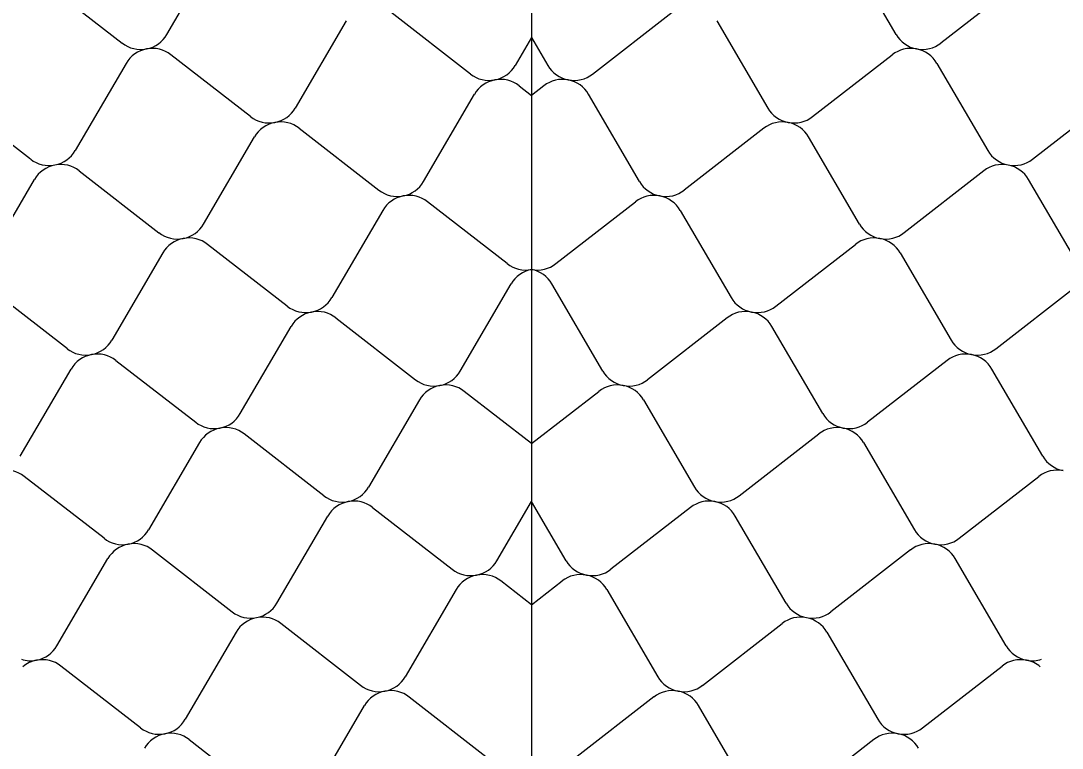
# Model space of a CAD drawing. Extents: x 638850 to 644908, y 297188 to 298900.
# Drawn here: x 644289.73 to 644322.69, y 297498.7 to 297521.71 of the extents above; entities that cross this region are included whole.
import ezdxf

# ---------------------------------------------------------------- set-up
doc = ezdxf.new("R2010")
doc.units = 0
doc.layers.add('3', color=7, linetype='Continuous')
doc.layers.add('5', color=7, linetype='Continuous')

msp = doc.modelspace()

# ---------------------------------------------------------------- linework, layer by layer
at = {"layer": '3'}
msp.add_line((644305.895, 297551.185), (644305.895, 297364.484), dxfattribs=at)
at = {"layer": '5'}
for p, q in [((644294.355, 297521.28), (644295.97, 297524.039)), ((644317.436, 297521.28), (644315.821, 297524.039)), ((644290.418, 297522.965), (644292.945, 297521.008)), ((644321.373, 297522.965), (644318.845, 297521.008)), ((644303.968, 297520.028), (644301.441, 297521.985)), ((644307.822, 297520.028), (644310.35, 297521.985)), ((644300.031, 297521.713), (644298.416, 297518.954)), ((644311.759, 297521.713), (644313.375, 297518.954)), ((644305.895, 297521.185), (644305.378, 297520.301)), ((644305.895, 297521.185), (644306.413, 297520.301)), ((644293.069, 297520.366), (644291.454, 297517.608)), ((644297.006, 297518.682), (644294.479, 297520.639)), ((644314.784, 297518.682), (644317.312, 297520.639)), ((644318.721, 297520.366), (644320.337, 297517.608)), ((644305.502, 297519.659), (644305.895, 297519.354)), ((644306.289, 297519.659), (644305.895, 297519.354)), ((644302.477, 297516.628), (644304.092, 297519.387)), ((644309.314, 297516.628), (644307.698, 297519.387)), ((644290.044, 297517.335), (644287.517, 297519.292)), ((644321.746, 297517.335), (644324.274, 297519.292)), ((644295.515, 297515.281), (644297.13, 297518.04)), ((644298.54, 297518.313), (644301.067, 297516.355)), ((644313.251, 297518.313), (644310.723, 297516.355)), ((644316.276, 297515.281), (644314.66, 297518.04)), ((644288.553, 297513.935), (644290.168, 297516.693)), ((644291.578, 297516.966), (644294.105, 297515.009)), ((644320.213, 297516.966), (644317.685, 297515.009)), ((644323.237, 297513.935), (644321.622, 297516.693)), ((644301.191, 297515.714), (644299.576, 297512.955)), ((644305.128, 297514.029), (644302.601, 297515.986)), ((644306.662, 297514.029), (644309.19, 297515.986)), ((644310.599, 297515.714), (644312.214, 297512.955)), ((644298.166, 297512.683), (644295.639, 297514.64)), ((644313.624, 297512.683), (644316.151, 297514.64)), ((644294.229, 297514.367), (644292.614, 297511.609)), ((644317.561, 297514.367), (644319.176, 297511.609)), ((644291.205, 297511.336), (644288.677, 297513.293)), ((644303.637, 297510.629), (644305.252, 297513.388)), ((644308.153, 297510.629), (644306.538, 297513.388)), ((644320.586, 297511.336), (644323.113, 297513.293)), ((644299.7, 297512.314), (644302.228, 297510.356)), ((644312.09, 297512.314), (644309.563, 297510.356)), ((644296.675, 297509.283), (644298.291, 297512.041)), ((644315.115, 297509.283), (644313.5, 297512.041)), ((644292.738, 297510.967), (644295.266, 297509.01)), ((644319.052, 297510.967), (644316.525, 297509.01)), ((644289.713, 297507.936), (644291.329, 297510.694)), ((644322.077, 297507.936), (644320.462, 297510.694)), ((644305.895, 297508.335), (644303.761, 297509.988)), ((644305.895, 297508.335), (644308.029, 297509.988)), ((644302.352, 297509.715), (644300.736, 297506.956)), ((644309.439, 297509.715), (644311.054, 297506.956)), ((644299.327, 297506.684), (644296.799, 297508.641)), ((644312.464, 297506.684), (644314.991, 297508.641)), ((644295.39, 297508.368), (644293.774, 297505.61)), ((644316.401, 297508.368), (644318.016, 297505.61)), ((644292.365, 297505.337), (644289.837, 297507.294)), ((644319.426, 297505.337), (644321.953, 297507.294)), ((644304.798, 297504.63), (644305.895, 297506.505)), ((644306.993, 297504.63), (644305.895, 297506.505)), ((644300.86, 297506.315), (644303.388, 297504.358)), ((644310.93, 297506.315), (644308.403, 297504.358)), ((644297.836, 297503.284), (644299.451, 297506.042)), ((644313.955, 297503.284), (644312.34, 297506.042)), ((644293.899, 297504.968), (644296.426, 297503.011)), ((644317.892, 297504.968), (644315.365, 297503.011)), ((644290.874, 297501.937), (644292.489, 297504.696)), ((644320.917, 297501.937), (644319.302, 297504.696)), ((644305.895, 297503.235), (644304.922, 297503.989)), ((644305.895, 297503.235), (644306.869, 297503.989)), ((644303.512, 297503.716), (644301.897, 297500.957)), ((644308.279, 297503.716), (644309.894, 297500.957)), ((644300.487, 297500.685), (644297.96, 297502.642)), ((644311.303, 297500.685), (644313.831, 297502.642)), ((644296.55, 297502.369), (644294.935, 297499.611)), ((644315.24, 297502.369), (644316.856, 297499.611)), ((644293.525, 297499.338), (644290.998, 297501.295)), ((644318.265, 297499.338), (644320.793, 297501.295)), ((644302.021, 297500.316), (644304.548, 297498.359)), ((644309.77, 297500.316), (644307.242, 297498.359)), ((644298.996, 297497.285), (644300.611, 297500.043)), ((644312.795, 297497.285), (644311.179, 297500.043)), ((644295.059, 297498.969), (644297.586, 297497.012)), ((644316.732, 297498.969), (644314.204, 297497.012))]:
    msp.add_line(p, q, dxfattribs=at)
for centre, major_axis, start_param, end_param in [((644293.545, 297521.687), (-0.906, -0.175), 0.679775, 1.570796), ((644293.545, 297521.687), (-0.906, -0.175), 1.570796, 2.461818), ((644318.246, 297521.687), (-0.906, 0.175), 0.679775, 1.570796), ((644318.246, 297521.687), (-0.906, 0.175), 1.570796, 2.461818), ((644293.879, 297519.96), (-0.906, -0.175), 4.712389, 5.60341), ((644293.879, 297519.96), (-0.906, -0.175), 3.821368, 4.712389), ((644317.912, 297519.96), (-0.906, 0.175), 4.712389, 5.60341), ((644317.912, 297519.96), (-0.906, 0.175), 3.821368, 4.712389), ((644304.568, 297520.707), (-0.906, -0.175), 0.679775, 1.570796), ((644304.568, 297520.707), (-0.906, -0.175), 1.570796, 2.461818), ((644307.223, 297520.707), (-0.906, 0.175), 0.679775, 1.570796), ((644307.223, 297520.707), (-0.906, 0.175), 1.570796, 2.461818), ((644304.902, 297518.98), (-0.906, -0.175), 4.712389, 5.60341), ((644304.902, 297518.98), (-0.906, -0.175), 3.821368, 4.712389), ((644306.889, 297518.98), (-0.906, 0.175), 4.712389, 5.60341), ((644306.889, 297518.98), (-0.906, 0.175), 3.821368, 4.712389), ((644297.606, 297519.36), (-0.906, -0.175), 0.679775, 1.570796), ((644297.606, 297519.36), (-0.906, -0.175), 1.570796, 2.461818), ((644314.184, 297519.36), (-0.906, 0.175), 0.679775, 1.570796), ((644314.184, 297519.36), (-0.906, 0.175), 1.570796, 2.461818), ((644297.94, 297517.634), (-0.906, -0.175), 4.712389, 5.60341), ((644297.94, 297517.634), (-0.906, -0.175), 3.821368, 4.712389), ((644313.851, 297517.634), (-0.906, 0.175), 4.712389, 5.60341), ((644313.851, 297517.634), (-0.906, 0.175), 3.821368, 4.712389), ((644290.644, 297518.014), (-0.906, -0.175), 1.570796, 2.461818), ((644321.146, 297518.014), (-0.906, 0.175), 0.679775, 1.570796), ((644290.644, 297518.014), (-0.906, -0.175), 0.679775, 1.570796), ((644290.978, 297516.287), (-0.906, -0.175), 4.712389, 5.60341), ((644290.978, 297516.287), (-0.906, -0.175), 3.821368, 4.712389), ((644320.812, 297516.287), (-0.906, 0.175), 4.712389, 5.60341), ((644321.146, 297518.014), (-0.906, 0.175), 1.570796, 2.461818), ((644320.812, 297516.287), (-0.906, 0.175), 3.821368, 4.712389), ((644301.667, 297517.034), (-0.906, -0.175), 1.570796, 2.461818), ((644310.123, 297517.034), (-0.906, 0.175), 0.679775, 1.570796), ((644301.667, 297517.034), (-0.906, -0.175), 0.679775, 1.570796), ((644302.001, 297515.308), (-0.906, -0.175), 4.712389, 5.60341), ((644302.001, 297515.308), (-0.906, -0.175), 3.821368, 4.712389), ((644309.789, 297515.308), (-0.906, 0.175), 4.712389, 5.60341), ((644310.123, 297517.034), (-0.906, 0.175), 1.570796, 2.461818), ((644309.789, 297515.308), (-0.906, 0.175), 3.821368, 4.712389), ((644294.705, 297515.688), (-0.906, -0.175), 1.570796, 2.461818), ((644317.085, 297515.688), (-0.906, 0.175), 0.679775, 1.570796), ((644294.705, 297515.688), (-0.906, -0.175), 0.679775, 1.570796), ((644295.039, 297513.961), (-0.906, -0.175), 4.712389, 5.60341), ((644295.039, 297513.961), (-0.906, -0.175), 3.821368, 4.712389), ((644316.751, 297513.961), (-0.906, 0.175), 4.712389, 5.60341), ((644317.085, 297515.688), (-0.906, 0.175), 1.570796, 2.461818), ((644316.751, 297513.961), (-0.906, 0.175), 3.821368, 4.712389), ((644305.728, 297514.708), (-0.906, -0.175), 0.679775, 1.570796), ((644306.062, 297512.981), (-0.906, -0.175), 4.712389, 5.60341), ((644306.062, 297514.708), (-0.906, 0.175), 1.570796, 2.461818), ((644305.728, 297512.981), (-0.906, 0.175), 3.821368, 4.712389), ((644298.766, 297513.361), (-0.906, -0.175), 1.570796, 2.461818), ((644313.024, 297513.361), (-0.906, 0.175), 0.679775, 1.570796), ((644298.766, 297513.361), (-0.906, -0.175), 0.679775, 1.570796), ((644299.1, 297511.635), (-0.906, -0.175), 4.712389, 5.60341), ((644299.1, 297511.635), (-0.906, -0.175), 3.821368, 4.712389), ((644312.69, 297511.635), (-0.906, 0.175), 4.712389, 5.60341), ((644313.024, 297513.361), (-0.906, 0.175), 1.570796, 2.461818), ((644312.69, 297511.635), (-0.906, 0.175), 3.821368, 4.712389), ((644291.804, 297512.015), (-0.906, -0.175), 1.570796, 2.461818), ((644319.986, 297512.015), (-0.906, 0.175), 0.679775, 1.570796), ((644291.804, 297512.015), (-0.906, -0.175), 0.679775, 1.570796), ((644292.138, 297510.288), (-0.906, -0.175), 4.712389, 5.60341), ((644292.138, 297510.288), (-0.906, -0.175), 3.821368, 4.712389), ((644319.652, 297510.288), (-0.906, 0.175), 4.712389, 5.60341), ((644319.986, 297512.015), (-0.906, 0.175), 1.570796, 2.461818), ((644319.652, 297510.288), (-0.906, 0.175), 3.821368, 4.712389), ((644302.827, 297511.035), (-0.906, -0.175), 1.570796, 2.461818), ((644308.963, 297511.035), (-0.906, 0.175), 0.679775, 1.570796), ((644302.827, 297511.035), (-0.906, -0.175), 0.679775, 1.570796), ((644303.161, 297509.309), (-0.906, -0.175), 4.712389, 5.60341), ((644303.161, 297509.309), (-0.906, -0.175), 3.821368, 4.712389), ((644308.629, 297509.309), (-0.906, 0.175), 4.712389, 5.60341), ((644308.963, 297511.035), (-0.906, 0.175), 1.570796, 2.461818), ((644308.629, 297509.309), (-0.906, 0.175), 3.821368, 4.712389), ((644295.866, 297509.689), (-0.906, -0.175), 1.570796, 2.461818), ((644315.925, 297509.689), (-0.906, 0.175), 0.679775, 1.570796), ((644295.866, 297509.689), (-0.906, -0.175), 0.679775, 1.570796), ((644296.2, 297507.962), (-0.906, -0.175), 4.712389, 5.60341), ((644296.2, 297507.962), (-0.906, -0.175), 3.821368, 4.712389), ((644315.591, 297507.962), (-0.906, 0.175), 4.712389, 5.60341), ((644315.925, 297509.689), (-0.906, 0.175), 1.570796, 2.461818), ((644315.591, 297507.962), (-0.906, 0.175), 3.821368, 4.712389), ((644322.887, 297508.342), (-0.906, 0.175), 0.679775, 1.570796), ((644289.238, 297506.616), (-0.906, -0.175), 3.821368, 4.712389), ((644322.553, 297506.616), (-0.906, 0.175), 4.712389, 5.60341), ((644299.927, 297507.363), (-0.906, -0.175), 1.570796, 2.461818), ((644311.864, 297507.363), (-0.906, 0.175), 0.679775, 1.570796), ((644299.927, 297507.363), (-0.906, -0.175), 0.679775, 1.570796), ((644300.261, 297505.636), (-0.906, -0.175), 4.712389, 5.60341), ((644300.261, 297505.636), (-0.906, -0.175), 3.821368, 4.712389), ((644311.53, 297505.636), (-0.906, 0.175), 4.712389, 5.60341), ((644311.864, 297507.363), (-0.906, 0.175), 1.570796, 2.461818), ((644311.53, 297505.636), (-0.906, 0.175), 3.821368, 4.712389), ((644292.965, 297506.016), (-0.906, -0.175), 1.570796, 2.461818), ((644318.826, 297506.016), (-0.906, 0.175), 0.679775, 1.570796), ((644292.965, 297506.016), (-0.906, -0.175), 0.679775, 1.570796), ((644293.299, 297504.289), (-0.906, -0.175), 3.821368, 4.712389), ((644318.492, 297504.289), (-0.906, 0.175), 4.712389, 5.60341), ((644318.826, 297506.016), (-0.906, 0.175), 1.570796, 2.461818), ((644293.299, 297504.289), (-0.906, -0.175), 4.712389, 5.60341), ((644318.492, 297504.289), (-0.906, 0.175), 3.821368, 4.712389), ((644303.988, 297505.036), (-0.906, -0.175), 1.570796, 2.461818), ((644307.803, 297505.036), (-0.906, 0.175), 0.679775, 1.570796), ((644303.988, 297505.036), (-0.906, -0.175), 0.679775, 1.570796), ((644304.322, 297503.31), (-0.906, -0.175), 4.712389, 5.60341), ((644304.322, 297503.31), (-0.906, -0.175), 3.821368, 4.712389), ((644307.469, 297503.31), (-0.906, 0.175), 4.712389, 5.60341), ((644307.803, 297505.036), (-0.906, 0.175), 1.570796, 2.461818), ((644307.469, 297503.31), (-0.906, 0.175), 3.821368, 4.712389), ((644297.026, 297503.69), (-0.906, -0.175), 1.570796, 2.461818), ((644314.765, 297503.69), (-0.906, 0.175), 0.679775, 1.570796), ((644297.026, 297503.69), (-0.906, -0.175), 0.679775, 1.570796), ((644297.36, 297501.963), (-0.906, -0.175), 3.821368, 4.712389), ((644314.431, 297501.963), (-0.906, 0.175), 4.712389, 5.60341), ((644314.765, 297503.69), (-0.906, 0.175), 1.570796, 2.461818), ((644297.36, 297501.963), (-0.906, -0.175), 4.712389, 5.60341), ((644314.431, 297501.963), (-0.906, 0.175), 3.821368, 4.712389), ((644290.064, 297502.343), (-0.906, -0.175), 1.570796, 2.461818), ((644321.727, 297502.343), (-0.906, 0.175), 0.679775, 1.570796), ((644290.398, 297500.617), (-0.906, -0.175), 3.821368, 4.712389), ((644321.393, 297500.617), (-0.906, 0.175), 4.712389, 5.60341), ((644290.064, 297502.343), (-0.906, -0.175), 1.043159, 1.570796), ((644290.398, 297500.617), (-0.906, -0.175), 4.712389, 5.240026), ((644321.727, 297502.343), (-0.906, 0.175), 1.570796, 2.097865), ((644321.393, 297500.617), (-0.906, 0.175), 4.18532, 4.712389), ((644301.087, 297501.364), (-0.906, -0.175), 1.570796, 2.461818), ((644310.704, 297501.364), (-0.906, 0.175), 0.679775, 1.570796), ((644301.087, 297501.364), (-0.906, -0.175), 0.679775, 1.570796), ((644301.421, 297499.637), (-0.906, -0.175), 3.821368, 4.712389), ((644310.37, 297499.637), (-0.906, 0.175), 4.712389, 5.60341), ((644310.704, 297501.364), (-0.906, 0.175), 1.570796, 2.461818), ((644301.421, 297499.637), (-0.906, -0.175), 4.712389, 5.60341), ((644310.37, 297499.637), (-0.906, 0.175), 3.821368, 4.712389), ((644294.125, 297500.017), (-0.906, -0.175), 1.570796, 2.461818), ((644317.665, 297500.017), (-0.906, 0.175), 0.679775, 1.570796), ((644294.125, 297500.017), (-0.906, -0.175), 0.679775, 1.570796), ((644317.665, 297500.017), (-0.906, 0.175), 1.570796, 2.461818), ((644294.459, 297498.29), (-0.906, -0.175), 4.712389, 5.60341), ((644294.459, 297498.29), (-0.906, -0.175), 3.821368, 4.712389), ((644317.331, 297498.29), (-0.906, 0.175), 4.712389, 5.60341), ((644317.331, 297498.29), (-0.906, 0.175), 3.821368, 4.712389)]:
    msp.add_ellipse(centre, major_axis=major_axis, ratio=0.952381, start_param=start_param, end_param=end_param, dxfattribs=at)

doc.saveas('drawing.dxf')
